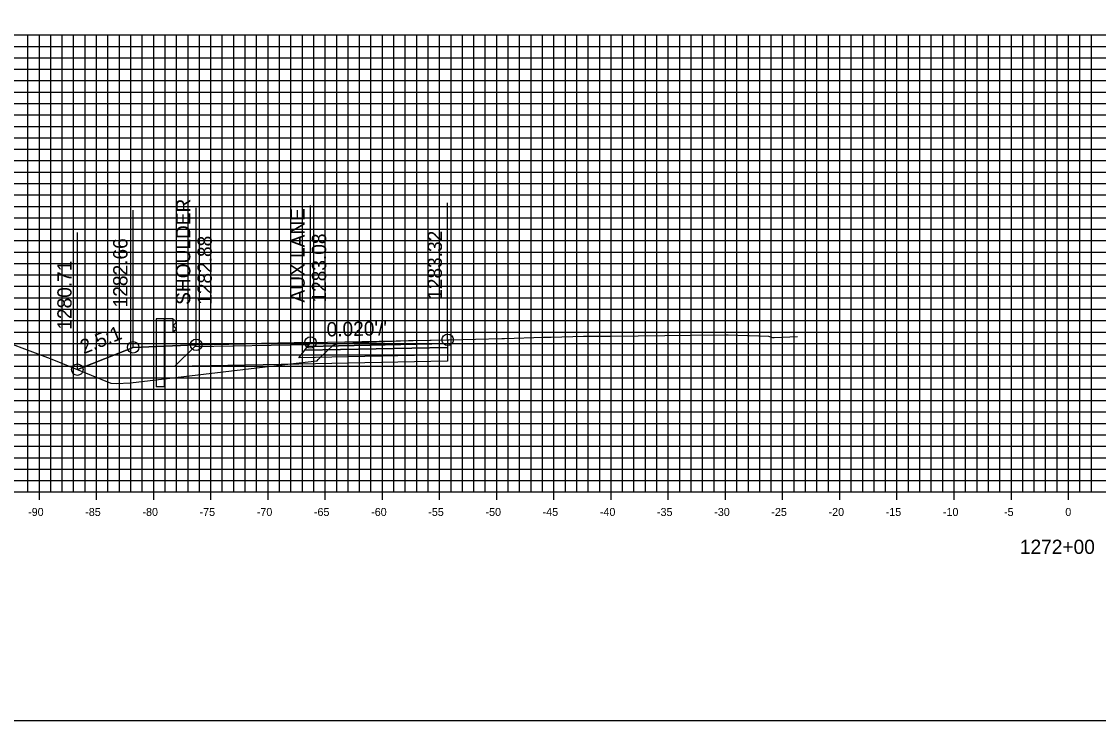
# Model space of a CAD drawing. Extents: x 674939 to 678919, y 750652 to 765176.
# Drawn here: x 678657 to 678751.2, y 762426.3 to 762487.5 of the extents above; entities that cross this region are included whole.
import ezdxf

# ---------------------------------------------------------------- set-up
doc = ezdxf.new("R2010")
doc.units = 0
for name, color, linetype in [('R_Alt Surface', 7, 'Continuous'), ('R_Axis', 7, 'Continuous'), ('R_Axis Annot', 7, 'Continuous'), ('R_Exist Surface', 7, 'Continuous'), ('R_Fin Surface', 7, 'Continuous'), ('R_Grid', 7, 'Continuous'), ('R_Guardrail', 7, 'Continuous'), ('R_No Plot', 7, 'Continuous'), ('R_Proposed Const Limits', 7, 'Continuous'), ('R_Xsect Elev', 7, 'Continuous'), ('R_Xsect Slope', 7, 'Continuous')]:
    doc.layers.add(name, color=color, linetype=linetype)

msp = doc.modelspace()

# ---------------------------------------------------------------- linework, layer by layer
at = {"layer": 'R_Alt Surface'}
msp.add_lwpolyline([(678694.238, 762458.287), (678694.238, 762457.747), (678681.238, 762457.482), (678670.363, 762457.26), (678672.118, 762459.009)], dxfattribs=at)
for points in [[(678694.238, 762458.947), (678694.238, 762458.287), (678681.238, 762458.022), (678681.738, 762458.692)], [(678694.238, 762459.277), (678694.238, 762458.947), (678681.738, 762458.692), (678681.988, 762459.027)]]:
    msp.add_lwpolyline(points, close=True, dxfattribs=at)
at = {"layer": 'R_Axis'}
for p, q in [((678598.533, 762446.288), (678898.533, 762446.288)), ((678658.533, 762445.588), (678658.533, 762446.988)), ((678663.533, 762445.588), (678663.533, 762446.988)), ((678668.533, 762445.588), (678668.533, 762446.988)), ((678673.533, 762445.588), (678673.533, 762446.988)), ((678678.533, 762445.588), (678678.533, 762446.988)), ((678683.533, 762445.588), (678683.533, 762446.988)), ((678688.533, 762445.588), (678688.533, 762446.988)), ((678693.533, 762445.588), (678693.533, 762446.988)), ((678698.533, 762445.588), (678698.533, 762446.988)), ((678703.533, 762445.588), (678703.533, 762446.988)), ((678708.533, 762445.588), (678708.533, 762446.988)), ((678713.533, 762445.588), (678713.533, 762446.988)), ((678718.533, 762445.588), (678718.533, 762446.988)), ((678723.533, 762445.588), (678723.533, 762446.988)), ((678728.533, 762445.588), (678728.533, 762446.988)), ((678733.533, 762445.588), (678733.533, 762446.988)), ((678738.533, 762445.588), (678738.533, 762446.988)), ((678743.533, 762445.588), (678743.533, 762446.988)), ((678748.533, 762445.588), (678748.533, 762446.988))]:
    msp.add_line(p, q, dxfattribs=at)
at = {"layer": 'R_Exist Surface'}
msp.add_lwpolyline([(678653.88, 762460.057), (678659.489, 762457.963), (678659.544, 762457.942), (678659.633, 762457.906), (678664.773, 762455.798), (678665.26, 762455.796), (678666.505, 762455.832), (678681.001, 762457.559), (678682.842, 762457.771), (678682.928, 762457.868), (678683.677, 762458.599), (678684.224, 762459.131), (678684.304, 762459.163), (678684.318, 762459.17), (678684.508, 762459.264), (678684.518, 762459.267), (678684.562, 762459.269), (678690.803, 762459.537), (678691.173, 762459.55), (678692.686, 762459.569), (678692.784, 762459.571), (678694.23, 762459.607), (678694.238, 762459.607), (678694.383, 762459.611), (678698.987, 762459.724), (678699.031, 762459.723), (678699.14, 762459.728), (678699.184, 762459.729), (678699.206, 762459.724), (678702.609, 762459.823), (678702.631, 762459.828), (678702.675, 762459.829), (678702.686, 762459.826), (678702.708, 762459.831), (678703.086, 762459.831), (678703.283, 762459.836), (678706.119, 762459.923), (678708.009, 762459.925), (678708.579, 762459.932), (678715.574, 762460.015), (678718.525, 762460.033), (678718.631, 762460.032), (678718.704, 762460.033), (678718.719, 762460.033), (678718.763, 762460.031), (678720.465, 762459.974), (678720.608, 762459.971), (678722.309, 762459.933), (678722.641, 762459.808), (678722.66, 762459.803), (678722.78, 762459.808), (678724.818, 762459.902)], dxfattribs=at)
at = {"layer": 'R_Fin Surface'}
for points in [[(678661.856, 762456.994), (678666.737, 762458.947), (678672.238, 762459.167), (678682.238, 762459.367), (678694.238, 762459.607)], [(678672.238, 762459.167), (678682.238, 762459.367), (678694.238, 762459.607)], [(678672.238, 762459.167), (678666.737, 762458.947)]]:
    msp.add_lwpolyline(points, dxfattribs=at)
for points in [[(678682.238, 762459.367), (678672.238, 762459.167), (678672.118, 762459.009), (678682.12, 762459.207)], [(678694.238, 762459.607), (678694.238, 762459.277), (678681.988, 762459.027), (678682.238, 762459.367)]]:
    msp.add_lwpolyline(points, close=True, dxfattribs=at)
at = {"layer": 'R_Grid'}
for p, q in [((678598.533, 762486.288), (678898.533, 762486.288)), ((678657.533, 762446.288), (678657.533, 762486.288)), ((678658.533, 762446.288), (678658.533, 762486.288)), ((678659.533, 762446.288), (678659.533, 762486.288)), ((678660.533, 762446.288), (678660.533, 762486.288)), ((678661.533, 762446.288), (678661.533, 762486.288)), ((678662.533, 762446.288), (678662.533, 762486.288)), ((678663.533, 762446.288), (678663.533, 762486.288)), ((678664.533, 762446.288), (678664.533, 762486.288)), ((678665.533, 762446.288), (678665.533, 762486.288)), ((678666.533, 762446.288), (678666.533, 762486.288)), ((678667.533, 762446.288), (678667.533, 762486.288)), ((678668.533, 762446.288), (678668.533, 762486.288)), ((678669.533, 762446.288), (678669.533, 762486.288)), ((678670.533, 762446.288), (678670.533, 762486.288)), ((678671.533, 762446.288), (678671.533, 762486.288)), ((678672.533, 762446.288), (678672.533, 762486.288)), ((678673.533, 762446.288), (678673.533, 762486.288)), ((678674.533, 762446.288), (678674.533, 762486.288)), ((678675.533, 762446.288), (678675.533, 762486.288)), ((678676.533, 762446.288), (678676.533, 762486.288)), ((678677.533, 762446.288), (678677.533, 762486.288)), ((678678.533, 762446.288), (678678.533, 762486.288)), ((678679.533, 762446.288), (678679.533, 762486.288)), ((678680.533, 762446.288), (678680.533, 762486.288)), ((678681.533, 762446.288), (678681.533, 762486.288)), ((678682.533, 762446.288), (678682.533, 762486.288)), ((678683.533, 762446.288), (678683.533, 762486.288)), ((678684.533, 762446.288), (678684.533, 762486.288)), ((678685.533, 762446.288), (678685.533, 762486.288)), ((678686.533, 762446.288), (678686.533, 762486.288)), ((678687.533, 762446.288), (678687.533, 762486.288)), ((678688.533, 762446.288), (678688.533, 762486.288)), ((678689.533, 762446.288), (678689.533, 762486.288)), ((678690.533, 762446.288), (678690.533, 762486.288)), ((678691.533, 762446.288), (678691.533, 762486.288)), ((678692.533, 762446.288), (678692.533, 762486.288)), ((678693.533, 762446.288), (678693.533, 762486.288)), ((678694.533, 762446.288), (678694.533, 762486.288)), ((678695.533, 762446.288), (678695.533, 762486.288)), ((678696.533, 762446.288), (678696.533, 762486.288)), ((678697.533, 762446.288), (678697.533, 762486.288)), ((678698.533, 762446.288), (678698.533, 762486.288)), ((678699.533, 762446.288), (678699.533, 762486.288)), ((678700.533, 762446.288), (678700.533, 762486.288)), ((678701.533, 762446.288), (678701.533, 762486.288)), ((678702.533, 762446.288), (678702.533, 762486.288)), ((678703.533, 762446.288), (678703.533, 762486.288)), ((678704.533, 762446.288), (678704.533, 762486.288)), ((678705.533, 762446.288), (678705.533, 762486.288)), ((678706.533, 762446.288), (678706.533, 762486.288)), ((678707.533, 762446.288), (678707.533, 762486.288)), ((678708.533, 762446.288), (678708.533, 762486.288)), ((678709.533, 762446.288), (678709.533, 762486.288)), ((678710.533, 762446.288), (678710.533, 762486.288)), ((678711.533, 762446.288), (678711.533, 762486.288)), ((678712.533, 762446.288), (678712.533, 762486.288)), ((678713.533, 762446.288), (678713.533, 762486.288)), ((678714.533, 762446.288), (678714.533, 762486.288)), ((678715.533, 762446.288), (678715.533, 762486.288)), ((678716.533, 762446.288), (678716.533, 762486.288)), ((678717.533, 762446.288), (678717.533, 762486.288)), ((678718.533, 762446.288), (678718.533, 762486.288)), ((678719.533, 762446.288), (678719.533, 762486.288)), ((678720.533, 762446.288), (678720.533, 762486.288)), ((678721.533, 762446.288), (678721.533, 762486.288)), ((678722.533, 762446.288), (678722.533, 762486.288)), ((678723.533, 762446.288), (678723.533, 762486.288)), ((678724.533, 762446.288), (678724.533, 762486.288)), ((678725.533, 762446.288), (678725.533, 762486.288)), ((678726.533, 762446.288), (678726.533, 762486.288)), ((678727.533, 762446.288), (678727.533, 762486.288)), ((678728.533, 762446.288), (678728.533, 762486.288)), ((678729.533, 762446.288), (678729.533, 762486.288)), ((678730.533, 762446.288), (678730.533, 762486.288)), ((678731.533, 762446.288), (678731.533, 762486.288)), ((678732.533, 762446.288), (678732.533, 762486.288)), ((678733.533, 762446.288), (678733.533, 762486.288)), ((678734.533, 762446.288), (678734.533, 762486.288)), ((678735.533, 762446.288), (678735.533, 762486.288)), ((678736.533, 762446.288), (678736.533, 762486.288)), ((678737.533, 762446.288), (678737.533, 762486.288)), ((678738.533, 762446.288), (678738.533, 762486.288)), ((678739.533, 762446.288), (678739.533, 762486.288)), ((678740.533, 762446.288), (678740.533, 762486.288)), ((678741.533, 762446.288), (678741.533, 762486.288)), ((678742.533, 762446.288), (678742.533, 762486.288)), ((678743.533, 762446.288), (678743.533, 762486.288)), ((678744.533, 762446.288), (678744.533, 762486.288)), ((678745.533, 762446.288), (678745.533, 762486.288)), ((678746.533, 762446.288), (678746.533, 762486.288)), ((678747.533, 762446.288), (678747.533, 762486.288)), ((678748.533, 762446.288), (678748.533, 762486.288)), ((678749.533, 762446.288), (678749.533, 762486.288)), ((678750.533, 762446.288), (678750.533, 762486.288)), ((678598.533, 762485.288), (678898.533, 762485.288)), ((678598.533, 762484.288), (678898.533, 762484.288)), ((678598.533, 762483.288), (678898.533, 762483.288)), ((678598.533, 762482.288), (678898.533, 762482.288)), ((678598.533, 762481.288), (678898.533, 762481.288)), ((678598.533, 762480.288), (678898.533, 762480.288)), ((678598.533, 762479.288), (678898.533, 762479.288)), ((678598.533, 762478.288), (678898.533, 762478.288)), ((678598.533, 762477.288), (678898.533, 762477.288)), ((678598.533, 762476.288), (678898.533, 762476.288)), ((678598.533, 762475.288), (678898.533, 762475.288)), ((678598.533, 762474.288), (678898.533, 762474.288)), ((678598.533, 762473.288), (678898.533, 762473.288)), ((678598.533, 762472.288), (678898.533, 762472.288)), ((678598.533, 762471.288), (678898.533, 762471.288)), ((678598.533, 762470.288), (678898.533, 762470.288)), ((678598.533, 762469.288), (678898.533, 762469.288)), ((678598.533, 762468.288), (678898.533, 762468.288)), ((678598.533, 762467.288), (678898.533, 762467.288)), ((678598.533, 762466.288), (678898.533, 762466.288)), ((678598.533, 762465.288), (678898.533, 762465.288)), ((678598.533, 762464.288), (678898.533, 762464.288)), ((678598.533, 762463.288), (678898.533, 762463.288)), ((678598.533, 762462.288), (678898.533, 762462.288)), ((678598.533, 762461.288), (678898.533, 762461.288)), ((678598.533, 762460.288), (678898.533, 762460.288)), ((678598.533, 762459.288), (678898.533, 762459.288)), ((678598.533, 762458.288), (678898.533, 762458.288)), ((678598.533, 762457.288), (678898.533, 762457.288)), ((678598.533, 762456.288), (678898.533, 762456.288)), ((678598.533, 762455.288), (678898.533, 762455.288)), ((678598.533, 762454.288), (678898.533, 762454.288)), ((678598.533, 762453.288), (678898.533, 762453.288)), ((678598.533, 762452.288), (678898.533, 762452.288)), ((678598.533, 762451.288), (678898.533, 762451.288)), ((678598.533, 762450.288), (678898.533, 762450.288)), ((678598.533, 762449.288), (678898.533, 762449.288)), ((678598.533, 762448.288), (678898.533, 762448.288)), ((678598.533, 762447.288), (678898.533, 762447.288)), ((678598.533, 762446.288), (678898.533, 762446.288))]:
    msp.add_line(p, q, dxfattribs=at)
at = {"layer": 'R_Guardrail'}
for points in [[(678669.488, 762461.447), (678668.738, 762461.447), (678668.738, 762459.027), (678669.488, 762459.057)], [(678670.238, 762461.447), (678669.488, 762461.447), (678669.488, 762460.266), (678670.238, 762460.266)], [(678670.238, 762461.368), (678670.336, 762461.346), (678670.479, 762461.246), (678670.479, 762461.103), (678670.251, 762460.902), (678670.251, 762460.811), (678670.479, 762460.61), (678670.479, 762460.466), (678670.336, 762460.366), (678670.238, 762460.345)]]:
    msp.add_lwpolyline(points, close=True, dxfattribs=at)
for points in [[(678669.488, 762455.477), (678669.488, 762459.057), (678668.738, 762459.027), (678668.738, 762455.477)], [(678669.488, 762455.477), (678668.738, 762455.477)]]:
    msp.add_lwpolyline(points, dxfattribs=at)
at = {"layer": 'R_No Plot'}
msp.add_lwpolyline([(678578.533, 762426.288), (678918.533, 762426.288), (678918.533, 762646.288), (678578.533, 762646.288)], close=True, dxfattribs=at)
for centre in [(678666.737, 762458.947), (678666.737, 762458.947), (678672.238, 762459.167), (678682.238, 762459.367), (678694.238, 762459.607), (678661.856, 762456.994)]:
    msp.add_circle(centre, 0.5, dxfattribs=at)
at = {"layer": 'R_Proposed Const Limits'}
msp.add_lwpolyline([(678666.737, 762458.947), (678666.737, 762458.947), (678661.856, 762456.994)], dxfattribs=at)
at = {"layer": 'R_Xsect Elev'}
for p, q in [((678694.238, 762459.607), (678694.238, 762471.607)), ((678666.737, 762458.947), (678666.737, 762470.947)), ((678672.238, 762459.167), (678672.238, 762471.167)), ((678682.238, 762459.367), (678682.238, 762471.367)), ((678661.856, 762456.994), (678661.856, 762468.994))]:
    msp.add_line(p, q, dxfattribs=at)

# ---------------------------------------------------------------- texts
at = {"layer": 'R_Axis Annot'}
for s, height, p in [('-90', 0.7, (678657.552, 762444.188)), ('-85', 0.7, (678662.546, 762444.188)), ('-80', 0.7, (678667.552, 762444.188)), ('-75', 0.7, (678672.546, 762444.188)), ('-70', 0.7, (678677.552, 762444.188)), ('-65', 0.7, (678682.546, 762444.188)), ('-60', 0.7, (678687.552, 762444.188)), ('-55', 0.7, (678692.546, 762444.188)), ('-50', 0.7, (678697.552, 762444.188)), ('-45', 0.7, (678702.546, 762444.188)), ('-40', 0.7, (678707.552, 762444.188)), ('-35', 0.7, (678712.546, 762444.188)), ('-30', 0.7, (678717.552, 762444.188)), ('-25', 0.7, (678722.546, 762444.188)), ('-20', 0.7, (678727.552, 762444.188)), ('-15', 0.7, (678732.546, 762444.188)), ('-10', 0.7, (678737.552, 762444.188)), ('-5', 0.7, (678742.896, 762444.188)), ('0', 0.7, (678748.252, 762444.188)), ('1272+00', 1.25, (678744.281, 762440.863))]:
    msp.add_text(s, height=height, dxfattribs=at).set_placement(p)
at = {"layer": 'R_Xsect Elev'}
for s, p in [('SHOULDER', (678671.738, 762462.667)), ('AUX LANE', (678681.738, 762462.867)), ('1283.08', (678683.613, 762462.867)), ('1283.32', (678693.738, 762463.107)), ('1282.66', (678666.237, 762462.447)), ('1282.88', (678673.613, 762462.667)), ('1280.71', (678661.356, 762460.494))]:
    msp.add_text(s, height=1.25, rotation=90, dxfattribs=at).set_placement(p)
at = {"layer": 'R_Xsect Slope'}
for s, rotation, p in [("0.020'/'", 1.14576, (678683.664, 762459.895)), ('2.5:1', 21.80141, (678662.409, 762458.335))]:
    msp.add_text(s, height=1.25, rotation=rotation, dxfattribs=at).set_placement(p)

doc.saveas('drawing.dxf')
